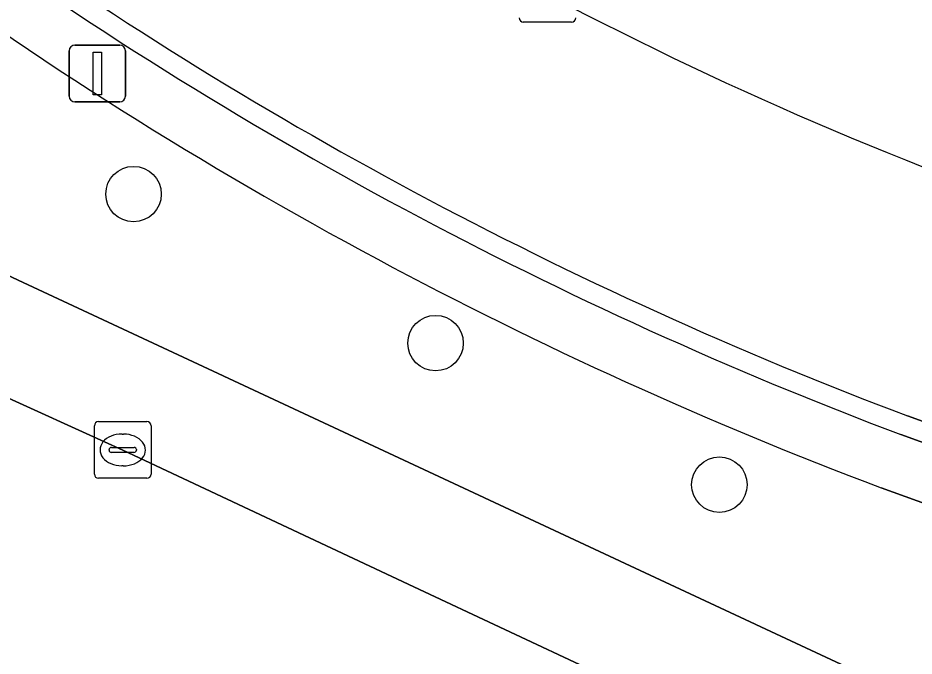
# Model space of a CAD drawing. Extents: x 158835 to 160077, y 386387 to 387778.
# Drawn here: x 159493.02 to 159508.82, y 386913.99 to 386925.24 of the extents above; entities that cross this region are included whole.
import ezdxf

# ---------------------------------------------------------------- set-up
doc = ezdxf.new("R2010")
doc.units = 0
for name, color, linetype in [('IMGEO_Boom', 7, 'Continuous'), ('IMGEO_Groenvoorziening', 7, 'Continuous'), ('IMGEO_Haag', 7, 'Continuous'), ('IMGEO_Kolk', 7, 'Continuous'), ('IMGEO_Lichtmast', 7, 'Continuous'), ('IMGEO_Parkeervlak_open', 7, 'Continuous'), ('IMGEO_Rijbaan_lokaal_open', 7, 'Continuous'), ('IMGEO_Voetpad_open', 7, 'Continuous')]:
    doc.layers.add(name, color=color, linetype=linetype)

msp = doc.modelspace()

# ---------------------------------------------------------------- linework, layer by layer
at = {"layer": 'IMGEO_Boom'}
for centre in [(159495.058, 386922.134), (159500.382, 386919.506), (159505.386, 386917.01)]:
    msp.add_circle(centre, 0.489, dxfattribs=at)
at = {"layer": 'IMGEO_Groenvoorziening'}
for points in [[(159488.508, 386922.724), (159493.29, 386920.492), (159500, 386917.36), (159519.31, 386908.348)], [(159512.922, 386916.698), (159508.704, 386918.222)], [(159512.805, 386916.368), (159508.583, 386917.894)], [(159508.583, 386917.894), (159512.805, 386916.368)], [(159508.236, 386916.956), (159512.47, 386915.426)], [(159512.47, 386915.426), (159508.236, 386916.956)]]:
    msp.add_lwpolyline(points, dxfattribs=at)
for centre, radius, start, end in [((159534.46, 386986.422), 74.256, 225.6714, 241.79282), ((159534.46, 386986.422), 74.256, 225.6714, 241.79282), ((159534.434, 386986.388), 73.213, 226.47273, 241.7983), ((159534.434, 386986.388), 73.213, 226.47273, 241.7983), ((159534.437, 386986.393), 72.869, 227.0522, 241.79765), ((159534.479, 386986.533), 73.012, 241.82081, 249.32799), ((159534.544, 386986.691), 73.532, 241.834, 249.32547), ((159534.544, 386986.691), 73.532, 241.834, 249.32547), ((159534.487, 386986.561), 74.391, 241.82506, 249.33666), ((159534.487, 386986.561), 74.391, 241.82506, 249.33666)]:
    msp.add_arc(centre, radius, start, end, dxfattribs=at)
at = {"layer": 'IMGEO_Haag'}
for points in [[(159512.805, 386916.368), (159508.583, 386917.894)], [(159508.236, 386916.956), (159512.47, 386915.426)]]:
    msp.add_lwpolyline(points, dxfattribs=at)
for centre, radius, start, end in [((159534.46, 386986.422), 74.256, 225.6714, 241.79282), ((159534.434, 386986.388), 73.213, 226.47273, 241.7983), ((159534.544, 386986.691), 73.532, 241.834, 249.32547), ((159534.487, 386986.561), 74.391, 241.82506, 249.33666)]:
    msp.add_arc(centre, radius, start, end, dxfattribs=at)
at = {"layer": 'IMGEO_Kolk'}
for p, q in [((159502.781, 386925.166), (159501.929, 386925.166)), ((159494.442, 386918.123), (159495.294, 386918.123)), ((159494.367, 386917.197), (159494.367, 386918.049)), ((159495.368, 386918.049), (159495.368, 386917.197)), ((159494.855, 386917.903), (159494.88, 386917.903)), ((159494.626, 386917.617), (159494.626, 386917.629)), ((159494.669, 386917.666), (159495.067, 386917.666)), ((159495.11, 386917.629), (159495.11, 386917.617)), ((159495.064, 386917.58), (159494.666, 386917.58)), ((159494.878, 386917.343), (159494.853, 386917.343)), ((159495.294, 386917.123), (159494.442, 386917.123))]:
    msp.add_line(p, q, dxfattribs=at)
for points in [[(159502.781, 386925.166), (159501.929, 386925.166)], [(159494.442, 386918.123), (159495.294, 386918.123)], [(159494.367, 386917.197), (159494.367, 386918.049)], [(159495.368, 386918.049), (159495.368, 386917.197)], [(159495.294, 386917.123), (159494.442, 386917.123)]]:
    msp.add_lwpolyline(points, dxfattribs=at)
for centre, radius, start, end in [((159501.931, 386925.242), 0.0765, 181.552, 268.448), ((159501.931, 386925.242), 0.0765, 181.552, 268.448), ((159502.779, 386925.242), 0.0765, 271.552, 358.448), ((159502.779, 386925.242), 0.0765, 271.552, 358.448), ((159494.444, 386918.047), 0.0765, 91.552, 178.448), ((159494.444, 386918.047), 0.0765, 91.552, 178.448), ((159495.292, 386918.047), 0.0765, 1.552, 88.448), ((159495.292, 386918.047), 0.0765, 1.552, 88.448), ((159494.666, 386917.626), 0.0403, 85.8775, 175.7526), ((159494.663, 386917.616), 0.0366, 178.938, 274.7102), ((159495.067, 386917.623), 0.043, 264.8664, 352.4533), ((159495.071, 386917.628), 0.0386, 1.7309, 96.639), ((159494.444, 386917.199), 0.0765, 181.552, 268.448), ((159494.444, 386917.199), 0.0765, 181.552, 268.448), ((159495.292, 386917.199), 0.0765, 271.552, 358.448), ((159495.292, 386917.199), 0.0765, 271.552, 358.448)]:
    msp.add_arc(centre, radius, start, end, dxfattribs=at)
for centre, major_axis, ratio, start_param, end_param in [((159494.854, 386917.623), (-0.387, 0.002), 0.722429, 4.712389, 7.853982), ((159494.879, 386917.623), (-0.39, 0.002), 0.717154, 1.570796, 4.712389)]:
    msp.add_ellipse(centre, major_axis=major_axis, ratio=ratio, start_param=start_param, end_param=end_param, dxfattribs=at)
at = {"layer": 'IMGEO_Lichtmast'}
for p, q in [((159494.024, 386924.759), (159494.814, 386924.759)), ((159494.814, 386924.759), (159494.024, 386924.759)), ((159493.924, 386923.859), (159493.924, 386924.659)), ((159493.924, 386924.659), (159493.924, 386923.859)), ((159494.914, 386924.659), (159494.914, 386923.859)), ((159494.914, 386923.859), (159494.914, 386924.659)), ((159494.814, 386923.759), (159494.024, 386923.759)), ((159494.024, 386923.759), (159494.814, 386923.759))]:
    msp.add_line(p, q, dxfattribs=at)
msp.add_lwpolyline([(159494.344, 386924.634), (159494.494, 386924.634), (159494.494, 386923.884), (159494.344, 386923.884), (159494.344, 386924.634)], dxfattribs=at)
for centre, start, end in [((159494.024, 386924.659), 90, 180), ((159494.024, 386924.659), 90, 180), ((159494.814, 386924.659), 0, 90), ((159494.814, 386924.659), 360, 90), ((159494.024, 386923.859), 180, 270), ((159494.024, 386923.859), 180, 270), ((159494.814, 386923.859), 270, 0), ((159494.814, 386923.859), 270, 0)]:
    msp.add_arc(centre, 0.1, start, end, dxfattribs=at)
at = {"layer": 'IMGEO_Parkeervlak_open'}
msp.add_lwpolyline([(159508.704, 386918.222), (159512.922, 386916.698)], dxfattribs=at)
for centre, radius, start, end in [((159534.437, 386986.393), 72.869, 227.0522, 241.79765), ((159533.788, 386985.404), 67.517, 239.97116, 249.32411), ((159534.479, 386986.533), 73.012, 241.82081, 249.32799)]:
    msp.add_arc(centre, radius, start, end, dxfattribs=at)
at = {"layer": 'IMGEO_Rijbaan_lokaal_open'}
msp.add_arc((159533.788, 386985.404), 67.517, 239.97116, 249.32411, dxfattribs=at)
at = {"layer": 'IMGEO_Voetpad_open'}
for points in [[(159519.31, 386908.348), (159500, 386917.36), (159493.29, 386920.492), (159488.508, 386922.724)], [(159484.515, 386922.455), (159492.46, 386918.715), (159494.868, 386917.621), (159500, 386915.212), (159511.226, 386909.943), (159518.693, 386906.456)], [(159518.693, 386906.456), (159511.226, 386909.943), (159500, 386915.212), (159494.868, 386917.621), (159492.46, 386918.715), (159490.368, 386914.236), (159500, 386909.727), (159512.874, 386903.699), (159516.33, 386902.081), (159516.806, 386901.858)]]:
    msp.add_lwpolyline(points, dxfattribs=at)

doc.saveas('drawing.dxf')
